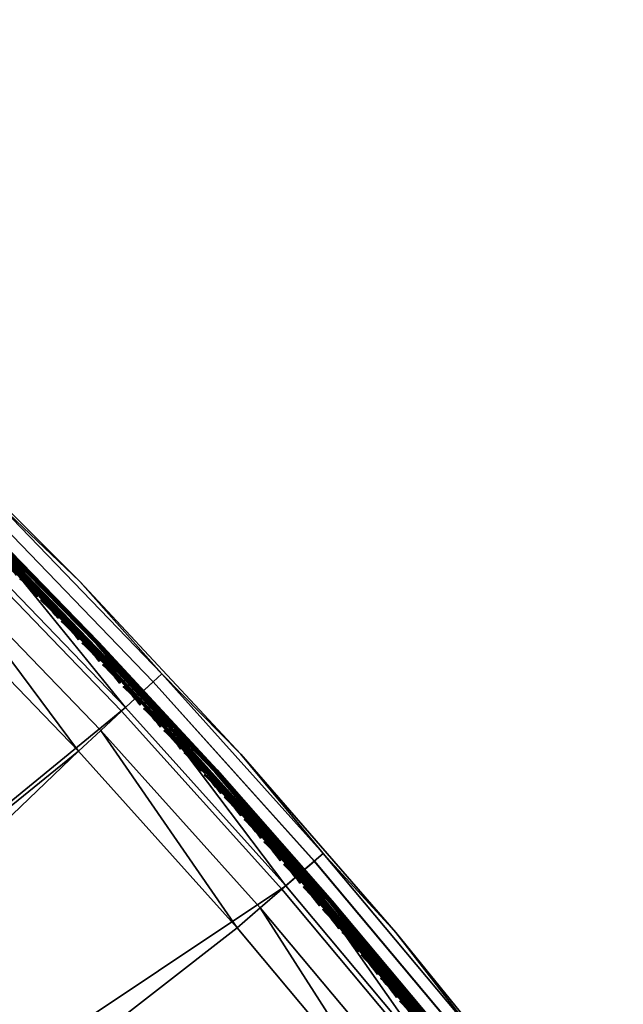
# Model space of a CAD drawing. Header units: inches. Extents: x 0 to 63.6, y -63.6 to 0.
# Tile 474 of 475: x 45.2 to 50.9, y -23.4 to -14.2. Entities that reach past the tile are written whole.
import ezdxf

# ---------------------------------------------------------------- set-up
doc = ezdxf.new("R2010")
doc.units = ezdxf.units.IN
doc.header["$LTSCALE"] = 0.03937
doc.header["$MEASUREMENT"] = 0
for name, color, linetype in [('A-FURN-3-ST', 151, 'Continuous'), ('A-FURN-3-ST-SEAM', 250, 'Continuous'), ('A-FURN-3-STITCH', 15, 'Continuous')]:
    doc.layers.add(name, color=color, linetype=linetype)

msp = doc.modelspace()

# ---------------------------------------------------------------- meshes
at = {"layer": 'A-FURN-3-ST'}
mesh = msp.add_polyface(dxfattribs=at)
corners = [(47.2494, -22.6677, 18), (45.7647, -21.0157, 18), (30.2851, -35.8696, 18), (29.0547, -34.5849, 18), (44.2222, -19.4174, 18), (42.6239, -17.875, 18), (27.77, -33.3546, 18), (40.9719, -16.3902, 18), (26.4332, -32.181, 18), (39.2682, -14.9651, 18), (25.0468, -31.0664, 18), (37.515, -13.6013, 18), (23.6135, -30.0129, 18), (35.7144, -12.3007, 18), (22.136, -29.0223, 18), (33.8688, -11.0648, 18), (42.5956, -16.3574, 5.5), (41.6674, -15.5877, 5.3087), (40.9281, -14.9068, 5.5), (39.9347, -14.1383, 5.3087), (39.2112, -13.515, 5.5), (38.1515, -12.7513, 5.3087), (37.447, -12.1836, 5.5), (41.5964, -15.6696, 5.1464), (39.8666, -14.2227, 5.1464), (38.0865, -12.8381, 5.1464), (36.0566, -11.8078, 5), (37.9893, -12.9679, 5.0381), (37.8745, -13.121, 5), (39.7648, -14.3489, 5.0381), (39.6447, -14.4979, 5), (41.4902, -15.7922, 5.0381), (41.3648, -15.9368, 5), (42.5956, -16.3574, 16.9), (40.9281, -14.9068, 16.9), (39.2112, -13.515, 16.9), (37.447, -12.1836, 16.9), (42.8179, -17.6666, 17.9625), (41.1584, -16.1751, 17.9625), (39.4469, -14.7434, 17.9625), (37.6857, -13.3735, 17.9625), (41.6678, -15.5873, 17.1847), (39.9351, -14.1379, 17.1847), (39.8661, -14.2234, 17.45), (41.5959, -15.6704, 17.45), (39.7564, -14.3596, 17.6778), (41.4814, -15.8025, 17.6778), (39.6134, -14.5369, 17.8526), (41.3322, -15.9746, 17.8526), (38.1519, -12.7509, 17.1847), (38.0861, -12.8389, 17.45), (37.9813, -12.9788, 17.6778), (37.8447, -13.1611, 17.8526), (36.0283, -11.8491, 17.8526), (35.8769, -12.0669, 17.9625), (49.1417, -23.9949, 5), (28.6305, -35.0091, 5), (47.7028, -22.2748, 5), (46.2038, -20.6068, 5), (44.6464, -18.9932, 5), (43.0328, -17.4358, 5), (27.3646, -33.7969, 5), (26.0475, -32.6406, 5), (24.6816, -31.5424, 5), (23.2694, -30.5044, 5), (21.8136, -29.5284, 5), (34.1932, -10.5601, 5)]
mesh.append_faces([[corners[k] for k in face] for face in [(0, 1, 2), (3, 1, 4), (3, 4, 5), (3, 5, 6), (6, 5, 7), (6, 7, 8), (8, 7, 9), (8, 9, 10), (10, 9, 11), (12, 11, 13), (14, 13, 15), (16, 17, 18), (18, 17, 19), (18, 19, 20), (20, 19, 21), (20, 21, 22), (17, 23, 24, 19), (19, 24, 25, 21), (26, 27, 28), (28, 27, 29), (28, 29, 30), (30, 29, 31), (30, 31, 32), (23, 31, 29, 24), (24, 29, 27, 25), (33, 18, 34), (34, 18, 20), (34, 20, 35), (35, 20, 22), (35, 22, 36), (7, 37, 38), (7, 38, 9), (9, 38, 39), (9, 39, 11), (11, 39, 40), (11, 40, 13), (33, 34, 41), (41, 34, 42), (41, 42, 43, 44), (44, 43, 45, 46), (46, 45, 47, 48), (48, 47, 39, 38), (34, 35, 42), (42, 35, 49), (42, 49, 50, 43), (43, 50, 51, 45), (45, 51, 52, 47), (47, 52, 40, 39), (35, 36, 49), (52, 53, 54, 40), (55, 56, 57), (57, 56, 58), (58, 56, 59), (59, 56, 60), (60, 61, 32), (32, 61, 62), (32, 62, 30), (30, 62, 63), (30, 63, 28), (28, 64, 26), (26, 65, 66)]])
mesh = msp.add_polyface(dxfattribs=at)
corners = [(48.7328, -22.7115, 5.5), (48.0519, -21.9722, 5.3087), (47.2822, -21.044, 5.5), (46.5418, -20.292, 5.3087), (45.7746, -19.4278, 5.5), (44.9731, -18.6665, 5.3087), (44.2118, -17.865, 5.5), (43.3476, -17.0978, 5.3087), (42.5956, -16.3574, 5.5), (41.6674, -15.5877, 5.3087), (47.97, -22.0432, 5.1464), (46.4625, -20.3659, 5.1464), (44.8964, -18.7432, 5.1464), (43.2737, -17.1771, 5.1464), (41.5964, -15.6696, 5.1464), (41.3648, -15.9368, 5), (41.4902, -15.7922, 5.0381), (43.1632, -17.2958, 5.0381), (43.0328, -17.4358, 5), (44.7817, -18.8579, 5.0381), (44.6464, -18.9932, 5), (46.2038, -20.6068, 5), (46.3438, -20.4764, 5.0381), (47.7028, -22.2748, 5), (47.8474, -22.1494, 5.0381), (48.7328, -22.7115, 16.9), (47.2822, -21.044, 16.9), (45.7746, -19.4278, 16.9), (44.2118, -17.865, 16.9), (42.5956, -16.3574, 16.9), (40.9281, -14.9068, 5.5), (47.2494, -22.6677, 18), (45.973, -20.8217, 17.9625), (45.7647, -21.0157, 18), (44.4235, -19.2161, 17.9625), (44.2222, -19.4174, 18), (42.6239, -17.875, 18), (42.8179, -17.6666, 17.9625), (40.9719, -16.3902, 18), (48.0523, -21.9718, 17.1847), (46.5423, -20.2916, 17.1847), (46.4618, -20.3665, 17.45), (47.9693, -22.0438, 17.45), (46.3339, -20.4856, 17.6778), (47.8371, -22.1582, 17.6778), (46.1672, -20.6409, 17.8526), (47.665, -22.3075, 17.8526), (47.4645, -22.4812, 17.9625), (44.9735, -18.6661, 17.1847), (44.8958, -18.7438, 17.45), (44.7722, -18.8674, 17.6778), (44.6111, -19.0285, 17.8526), (43.348, -17.0973, 17.1847), (43.2731, -17.1778, 17.45), (43.154, -17.3057, 17.6778), (42.9987, -17.4724, 17.8526), (41.6678, -15.5873, 17.1847), (41.5959, -15.6704, 17.45), (41.4814, -15.8025, 17.6778), (41.3322, -15.9746, 17.8526), (41.1584, -16.1751, 17.9625)]
mesh.append_faces([[corners[k] for k in face] for face in [(0, 1, 2), (2, 1, 3), (2, 3, 4), (4, 3, 5), (4, 5, 6), (6, 5, 7), (6, 7, 8), (8, 7, 9), (1, 10, 11, 3), (3, 11, 12, 5), (5, 12, 13, 7), (7, 13, 14, 9), (15, 16, 17), (15, 17, 18), (18, 17, 19), (18, 19, 20), (20, 19, 21), (21, 19, 22), (21, 22, 23), (23, 22, 24), (10, 24, 22, 11), (11, 22, 19, 12), (12, 19, 17, 13), (13, 17, 16, 14), (25, 2, 26), (26, 2, 4), (26, 4, 27), (27, 4, 6), (27, 6, 28), (28, 6, 8), (28, 8, 29), (29, 8, 30), (31, 32, 33), (33, 32, 34), (33, 34, 35), (35, 34, 36), (36, 34, 37), (36, 37, 38), (25, 26, 39), (39, 26, 40), (39, 40, 41, 42), (42, 41, 43, 44), (44, 43, 45, 46), (46, 45, 32, 47), (26, 27, 40), (40, 27, 48), (40, 48, 49, 41), (41, 49, 50, 43), (43, 50, 51, 45), (45, 51, 34, 32), (27, 28, 48), (48, 28, 52), (48, 52, 53, 49), (49, 53, 54, 50), (50, 54, 55, 51), (51, 55, 37, 34), (28, 29, 52), (52, 29, 56), (52, 56, 57, 53), (53, 57, 58, 54), (54, 58, 59, 55), (55, 59, 60, 37)]])
mesh = msp.add_polyface(dxfattribs=at)
corners = [(34.1112, -41.826, 5), (33.95, -41.9291, 5.0381), (33.1353, -40.3702, 5), (32.9787, -40.4802, 5.0381), (32.0972, -38.9581, 5), (31.9455, -39.0747, 5.0381), (30.999, -37.5921, 5), (30.8525, -37.7152, 5.0381), (29.8427, -36.275, 5), (30.101, -37.3129, 5.5), (30.6453, -37.8893, 5.3087), (31.243, -38.6788, 5.5), (31.731, -39.2396, 5.3087), (32.323, -40.0941, 5.5), (32.7572, -40.6357, 5.3087), (33.339, -41.5562, 5.5), (33.7221, -42.0749, 5.3087), (33.8134, -42.0165, 5.1464), (32.8459, -40.5734, 5.1464), (31.8169, -39.1736, 5.1464), (30.7283, -37.8196, 5.1464), (34.2889, -43.062, 16.9), (33.339, -41.5562, 16.9), (32.323, -40.0941, 16.9), (31.243, -38.6788, 16.9), (30.101, -37.3129, 16.9), (34.3774, -41.657, 17.9625), (34.6173, -41.5036, 18), (33.3937, -40.1897, 17.9625), (33.6267, -40.0261, 18), (32.3475, -38.7663, 17.9625), (32.5732, -38.5928, 18), (31.2406, -37.3896, 17.9625), (31.4586, -37.2064, 18), (30.0752, -36.062, 17.9625), (30.2851, -35.8696, 18), (29.8797, -36.2413, 17.8526), (31.0375, -37.5603, 17.8526), (32.1372, -38.9281, 17.8526), (33.1766, -40.3422, 17.8526), (34.1539, -41.7999, 17.8526), (29.7118, -36.3953, 17.6778), (30.8631, -37.7068, 17.6778), (31.9566, -39.0669, 17.6778), (32.9902, -40.4731, 17.6778), (33.962, -41.9227, 17.6778), (30.6451, -37.89, 17.1847), (31.7309, -39.2405, 17.1847), (32.7572, -40.6367, 17.1847), (33.7221, -42.076, 17.1847), (33.8147, -42.0168, 17.45), (32.8471, -40.5736, 17.45), (31.818, -39.1735, 17.45), (30.7293, -37.8193, 17.45), (56.8407, -37.5564, 18), (45.7647, -21.0157, 18), (29.0547, -34.5849, 18), (58.2854, -39.3617, 5), (57.3865, -37.3071, 5), (56.4152, -35.2858, 5), (28.6305, -35.0091, 5), (43.0328, -17.4358, 5), (27.3646, -33.7969, 5)]
mesh.append_faces([[corners[k] for k in face] for face in [(0, 1, 2), (2, 1, 3), (2, 3, 4), (4, 3, 5), (4, 5, 6), (6, 5, 7), (6, 7, 8), (9, 10, 11), (11, 10, 12), (11, 12, 13), (13, 12, 14), (13, 14, 15), (15, 14, 16), (17, 16, 14, 18), (18, 14, 12, 19), (19, 12, 10, 20), (1, 17, 18, 3), (3, 18, 19, 5), (5, 19, 20, 7), (15, 21, 22), (15, 22, 13), (13, 22, 23), (13, 23, 11), (11, 23, 24), (11, 24, 9), (9, 24, 25), (26, 27, 28), (28, 27, 29), (28, 29, 30), (30, 29, 31), (30, 31, 32), (32, 31, 33), (32, 33, 34), (34, 33, 35), (34, 36, 37, 32), (32, 37, 38, 30), (30, 38, 39, 28), (28, 39, 40, 26), (36, 41, 42, 37), (37, 42, 43, 38), (38, 43, 44, 39), (39, 44, 45, 40), (46, 25, 24), (46, 24, 47), (47, 24, 23), (47, 23, 48), (48, 23, 22), (48, 22, 49), (50, 45, 44, 51), (51, 44, 43, 52), (52, 43, 42, 53), (49, 50, 51, 48), (48, 51, 52, 47), (47, 52, 53, 46), (31, 54, 33), (33, 54, 35), (35, 55, 56), (57, 4, 6), (58, 6, 8), (59, 8, 60), (61, 60, 62)]])
mesh = msp.add_polyface(dxfattribs=at)
corners = [(30.2851, -35.8696, 18), (48.6745, -24.3714, 18), (47.2494, -22.6677, 18), (52.7253, -28.0019, 5.5), (53.468, -29.1964, 5.3087), (52.2111, -27.3193, 5.3087), (51.456, -26.1926, 5.5), (50.8883, -25.4881, 5.3087), (50.1247, -24.4284, 5.5), (49.5013, -23.705, 5.3087), (48.7328, -22.7115, 5.5), (48.0519, -21.9722, 5.3087), (53.3768, -29.2551, 5.1464), (52.1221, -27.3812, 5.1464), (50.8015, -25.5531, 5.1464), (49.4169, -23.773, 5.1464), (47.97, -22.0432, 5.1464), (47.7028, -22.2748, 5), (47.8474, -22.1494, 5.0381), (49.1417, -23.9949, 5), (49.2907, -23.8748, 5.0381), (50.5186, -25.7651, 5), (50.6717, -25.6503, 5.0381), (51.8318, -27.583, 5), (51.9889, -27.4738, 5.0381), (53.0795, -29.4464, 5), (53.2404, -29.3429, 5.0381), (52.7253, -28.0019, 16.9), (51.456, -26.1926, 16.9), (50.1247, -24.4284, 16.9), (48.7328, -22.7115, 16.9), (47.2822, -21.044, 5.5), (52.5748, -29.7708, 18), (51.5727, -27.7627, 17.9625), (51.3389, -27.9252, 18), (50.2661, -25.9539, 17.9625), (50.0383, -26.1246, 18), (48.8962, -24.1927, 17.9625), (47.4645, -22.4812, 17.9625), (45.973, -20.8217, 17.9625), (53.4684, -29.196, 17.1847), (52.2115, -27.319, 17.1847), (52.1212, -27.3816, 17.45), (53.3759, -29.2554, 17.45), (51.9776, -27.4813, 17.6778), (53.2289, -29.35, 17.6778), (51.7906, -27.6113, 17.8526), (53.0373, -29.4732, 17.8526), (50.8887, -25.4877, 17.1847), (50.8007, -25.5535, 17.45), (50.6608, -25.6583, 17.6778), (50.4785, -25.7949, 17.8526), (49.5017, -23.7046, 17.1847), (49.4162, -23.7735, 17.45), (49.2801, -23.8832, 17.6778), (49.1027, -24.0262, 17.8526), (48.0523, -21.9718, 17.1847), (47.9693, -22.0438, 17.45), (47.8371, -22.1582, 17.6778), (47.665, -22.3075, 17.8526), (28.6305, -35.0091, 5)]
mesh.append_faces([[corners[k] for k in face] for face in [(0, 1, 2), (3, 4, 5), (3, 5, 6), (6, 5, 7), (6, 7, 8), (8, 7, 9), (8, 9, 10), (10, 9, 11), (4, 12, 13, 5), (5, 13, 14, 7), (7, 14, 15, 9), (9, 15, 16, 11), (17, 18, 19), (19, 18, 20), (19, 20, 21), (21, 20, 22), (21, 22, 23), (23, 22, 24), (23, 24, 25), (12, 26, 24, 13), (13, 24, 22, 14), (14, 22, 20, 15), (15, 20, 18, 16), (27, 3, 6), (27, 6, 28), (28, 6, 8), (28, 8, 29), (29, 8, 10), (29, 10, 30), (30, 10, 31), (32, 33, 34), (34, 33, 35), (34, 35, 36), (36, 35, 37), (36, 37, 1), (1, 37, 38), (1, 38, 2), (2, 38, 39), (40, 27, 41), (40, 41, 42, 43), (43, 42, 44, 45), (45, 44, 46, 47), (27, 28, 41), (41, 28, 48), (41, 48, 49, 42), (42, 49, 50, 44), (44, 50, 51, 46), (46, 51, 35, 33), (28, 29, 48), (48, 29, 52), (48, 52, 53, 49), (49, 53, 54, 50), (50, 54, 55, 51), (51, 55, 37, 35), (29, 30, 52), (52, 30, 56), (52, 56, 57, 53), (53, 57, 58, 54), (54, 58, 59, 55), (55, 59, 38, 37), (21, 60, 19)]])
at = {"layer": 'A-FURN-3-ST-SEAM'}
mesh = msp.add_polyface(dxfattribs=at)
corners = [(44.784, -18.8556, 17.628), (43.6311, -17.7025, 17.636), (44.7971, -18.8426, 17.6344), (44.8074, -18.8322, 17.6473), (43.6417, -17.6912, 17.6524), (44.8135, -18.8262, 17.6648), (43.6462, -17.6865, 17.6723), (44.8143, -18.8253, 17.6842), (43.6447, -17.6881, 17.6931), (44.8099, -18.8298, 17.7027), (43.6374, -17.6958, 17.7112), (44.8007, -18.8389, 17.7173), (43.6258, -17.7081, 17.7234), (44.7883, -18.8513, 17.7259), (43.6032, -17.7318, 17.6292), (44.7703, -18.8693, 17.6292), (46.3364, -20.4833, 17.7271), (44.7746, -18.8651, 17.7271), (45.8987, -20.045, 17.7208), (44.7615, -18.8781, 17.7208), (45.8881, -20.055, 17.7078), (44.7511, -18.8885, 17.7078), (45.8819, -20.0609, 17.6902), (44.7451, -18.8945, 17.6902), (44.7443, -18.8953, 17.6706), (46.3051, -20.5124, 17.6706), (46.3462, -20.4742, 17.628), (45.9371, -20.0085, 17.636), (45.9484, -19.9979, 17.6524), (45.9531, -19.9934, 17.6723), (45.9515, -19.995, 17.6931), (45.9439, -20.0022, 17.7112), (45.9315, -20.0139, 17.7234), (45.8857, -20.0572, 17.6522), (44.7488, -18.8908, 17.6522), (45.8951, -20.0484, 17.6377), (44.7579, -18.8817, 17.6377), (45.9078, -20.0364, 17.6292)]
mesh.append_faces([[corners[k] for k in face] for face in [(0, 1, 2), (2, 1, 3), (3, 4, 5), (5, 6, 7), (7, 8, 9), (9, 10, 11), (11, 12, 13), (14, 0, 15), (16, 17, 18), (18, 17, 19), (18, 19, 20), (20, 19, 21), (20, 21, 22), (22, 21, 23), (22, 23, 24), (24, 25, 22), (26, 0, 27), (27, 0, 2), (27, 2, 3), (27, 3, 28), (28, 3, 5), (28, 5, 29), (29, 5, 7), (29, 7, 30), (30, 7, 9), (30, 9, 31), (31, 9, 11), (31, 11, 32), (32, 11, 13), (32, 13, 16), (16, 13, 17), (25, 24, 33), (33, 24, 34), (33, 34, 35), (35, 34, 36), (35, 36, 37), (37, 36, 15), (37, 15, 0), (0, 26, 37)]])
mesh = msp.add_polyface(dxfattribs=at)
corners = [(45.8819, -20.0609, 17.6902), (46.3051, -20.5124, 17.6706), (46.988, -21.2558, 17.6902), (46.9944, -21.2501, 17.7078), (45.8881, -20.055, 17.7078), (47.0053, -21.2404, 17.7208), (45.8987, -20.045, 17.7208), (46.3364, -20.4833, 17.7271), (47.8398, -22.1559, 17.7271), (48.08, -22.463, 17.7208), (47.8075, -22.184, 17.6706), (48.0624, -22.478, 17.6902), (48.0689, -22.4725, 17.7078), (45.9315, -20.0139, 17.7234), (47.0388, -21.2101, 17.7234), (48.1143, -22.4336, 17.7234), (49.2829, -23.8809, 17.7271), (48.1203, -22.4285, 17.636), (49.2933, -23.8725, 17.628), (47.8499, -22.1472, 17.628), (47.0446, -21.2049, 17.636), (46.3462, -20.4742, 17.628), (45.9371, -20.0085, 17.636), (45.9439, -20.0022, 17.7112), (47.0515, -21.1987, 17.7112), (48.1273, -22.4226, 17.7112), (45.9515, -19.995, 17.6931), (47.0593, -21.1917, 17.6931), (48.1353, -22.4158, 17.6931), (45.9531, -19.9934, 17.6723), (47.061, -21.1902, 17.6723), (48.137, -22.4143, 17.6723), (45.9484, -19.9979, 17.6524), (47.0561, -21.1946, 17.6524), (48.132, -22.4186, 17.6524), (45.9078, -20.0364, 17.6292), (47.0146, -21.232, 17.6292), (47.0016, -21.2436, 17.6377), (45.8951, -20.0484, 17.6377), (46.9919, -21.2523, 17.6522), (45.8857, -20.0572, 17.6522), (48.0664, -22.4745, 17.6522), (48.0895, -22.4549, 17.6292), (48.0762, -22.4662, 17.6377)]
mesh.append_faces([[corners[k] for k in face] for face in [(0, 1, 2), (0, 2, 3, 4), (4, 3, 5, 6), (6, 5, 7), (7, 5, 8), (8, 5, 9), (10, 11, 2), (10, 2, 1), (3, 2, 11, 12), (5, 3, 12, 9), (13, 7, 14), (14, 7, 8), (14, 8, 15), (15, 8, 16), (17, 18, 19), (17, 19, 20), (20, 19, 21), (20, 21, 22), (23, 13, 14, 24), (24, 14, 15, 25), (26, 23, 24, 27), (27, 24, 25, 28), (29, 26, 27, 30), (30, 27, 28, 31), (20, 22, 32, 33), (33, 32, 29, 30), (33, 30, 31, 34), (20, 33, 34, 17), (35, 21, 36), (35, 36, 37, 38), (38, 37, 39, 40), (40, 39, 1), (1, 39, 10), (10, 39, 41), (19, 42, 36), (19, 36, 21), (37, 36, 42, 43), (39, 37, 43, 41)]])
mesh = msp.add_polyface(dxfattribs=at)
corners = [(47.8398, -22.1559, 17.7271), (48.08, -22.463, 17.7208), (49.2829, -23.8809, 17.7271), (49.1219, -23.7116, 17.7208), (50.1301, -24.9849, 17.7208), (49.1105, -23.7208, 17.7078), (50.1185, -24.9938, 17.7078), (49.1039, -23.7262, 17.6902), (50.1117, -24.999, 17.6902), (49.2495, -23.9078, 17.6706), (48.0624, -22.478, 17.6902), (47.8075, -22.184, 17.6706), (50.6638, -25.6561, 17.7271), (48.0689, -22.4725, 17.7078), (48.1143, -22.4336, 17.7234), (49.157, -23.6831, 17.7234), (50.1659, -24.9573, 17.7234), (50.1794, -24.9469, 17.7112), (49.1702, -23.6724, 17.7112), (50.1878, -24.9405, 17.6931), (49.1784, -23.6658, 17.6931), (50.1895, -24.9392, 17.6723), (49.1801, -23.6644, 17.6723), (50.1843, -24.9432, 17.6524), (49.1751, -23.6685, 17.6524), (50.1721, -24.9525, 17.636), (49.163, -23.6782, 17.636), (49.2933, -23.8725, 17.628), (50.6745, -25.6481, 17.628), (48.1203, -22.4285, 17.636), (48.1273, -22.4226, 17.7112), (48.1353, -22.4158, 17.6931), (48.137, -22.4143, 17.6723), (48.132, -22.4186, 17.6524), (48.0664, -22.4745, 17.6522), (49.108, -23.7228, 17.6522), (50.1159, -24.9957, 17.6522), (49.118, -23.7147, 17.6377), (50.1261, -24.9879, 17.6377), (49.1316, -23.7037, 17.6292), (50.14, -24.9772, 17.6292), (48.0895, -22.4549, 17.6292), (47.8499, -22.1472, 17.628), (50.6295, -25.6817, 17.6706), (48.0762, -22.4662, 17.6377)]
mesh.append_faces([[corners[k] for k in face] for face in [(0, 1, 2), (2, 1, 3), (2, 3, 4), (4, 3, 5, 6), (6, 5, 7, 8), (8, 7, 9), (9, 7, 10), (9, 10, 11), (12, 2, 4), (13, 10, 7, 5), (1, 13, 5, 3), (14, 2, 15), (15, 2, 16), (15, 16, 17, 18), (18, 17, 19, 20), (20, 19, 21, 22), (22, 21, 23, 24), (24, 23, 25, 26), (26, 25, 27), (27, 25, 28), (12, 16, 2), (26, 27, 29), (30, 14, 15, 18), (31, 30, 18, 20), (32, 31, 20, 22), (33, 32, 22, 24), (29, 33, 24, 26), (11, 34, 9), (9, 34, 35), (9, 35, 36), (36, 35, 37, 38), (38, 37, 39, 40), (40, 39, 27), (27, 39, 41), (27, 41, 42), (27, 28, 40), (43, 9, 36), (44, 41, 39, 37), (34, 44, 37, 35)]])
at = {"layer": 'A-FURN-3-STITCH'}
mesh = msp.add_polyface(dxfattribs=at)
corners = [(44.9836, -19.1694, 17.7252), (44.9588, -19.14, 17.732), (44.9617, -19.1371, 17.7351), (44.9853, -19.1678, 17.7241), (44.9651, -19.1337, 17.733), (44.9887, -19.1644, 17.722), (44.9656, -19.1333, 17.7278), (44.9904, -19.1627, 17.721), (44.9327, -19.1111, 17.736), (44.9357, -19.1082, 17.7391), (44.9391, -19.1048, 17.737), (44.9395, -19.1044, 17.7318), (44.9057, -19.0829, 17.7372), (44.9086, -19.08, 17.7403), (44.912, -19.0766, 17.7382), (44.9125, -19.0762, 17.733), (44.8778, -19.0556, 17.7355), (44.8807, -19.0526, 17.7386), (44.8841, -19.0493, 17.7366), (44.8846, -19.0489, 17.7314), (44.8492, -19.0293, 17.7311), (44.8521, -19.0263, 17.7342), (44.8555, -19.023, 17.7322), (44.856, -19.0226, 17.727), (44.82, -19.0042, 17.7239), (44.8218, -19.0025, 17.7229), (44.8252, -18.9992, 17.7209), (44.8269, -18.9975, 17.7198), (45.18, -19.369, 17.7252), (45.1553, -19.3394, 17.732), (45.1582, -19.3365, 17.7351), (45.1817, -19.3673, 17.7241), (45.1617, -19.3332, 17.733), (45.1851, -19.364, 17.722), (45.1621, -19.3328, 17.7278), (45.1868, -19.3623, 17.721), (45.1294, -19.3104, 17.736), (45.1323, -19.3075, 17.7391), (45.1358, -19.3041, 17.737), (45.1362, -19.3037, 17.7318), (45.1024, -19.2821, 17.7372), (45.1054, -19.2791, 17.7403), (45.1088, -19.2758, 17.7382), (45.1093, -19.2754, 17.733), (45.0746, -19.2546, 17.7355), (45.0776, -19.2517, 17.7386), (45.081, -19.2484, 17.7366), (45.0815, -19.248, 17.7314), (45.0462, -19.2282, 17.7311), (45.0491, -19.2253, 17.7342), (45.0526, -19.2219, 17.7322), (45.053, -19.2215, 17.727), (45.0172, -19.203, 17.7239), (45.0189, -19.2013, 17.7229), (45.0223, -19.198, 17.7209), (45.024, -19.1963, 17.7198), (45.3539, -19.5368, 17.7351), (45.3281, -19.5077, 17.7391), (45.3315, -19.5043, 17.737), (45.3573, -19.5335, 17.733), (45.332, -19.5039, 17.7318), (45.3577, -19.5331, 17.7278), (45.3251, -19.5106, 17.736), (45.2983, -19.4821, 17.7372), (45.3013, -19.4792, 17.7403), (45.3047, -19.4759, 17.7382), (45.3052, -19.4755, 17.733), (45.2706, -19.4546, 17.7355), (45.2736, -19.4516, 17.7386), (45.2771, -19.4483, 17.7366), (45.2775, -19.4479, 17.7314), (45.2423, -19.428, 17.7311), (45.2453, -19.4251, 17.7342), (45.2487, -19.4218, 17.7322), (45.2491, -19.4214, 17.727), (45.2134, -19.4027, 17.7239), (45.2151, -19.401, 17.7229), (45.2185, -19.3977, 17.7209), (45.2202, -19.396, 17.7198)]
mesh.append_faces([[corners[k] for k in face] for face in [(0, 1, 2, 3), (3, 2, 4, 5), (5, 4, 6, 7), (1, 8, 9, 2), (2, 9, 10, 4), (4, 10, 11, 6), (8, 12, 13, 9), (9, 13, 14, 10), (10, 14, 15, 11), (12, 16, 17, 13), (13, 17, 18, 14), (14, 18, 19, 15), (16, 20, 21, 17), (17, 21, 22, 18), (18, 22, 23, 19), (20, 24, 25, 21), (21, 25, 26, 22), (22, 26, 27, 23), (28, 29, 30, 31), (31, 30, 32, 33), (33, 32, 34, 35), (29, 36, 37, 30), (30, 37, 38, 32), (32, 38, 39, 34), (36, 40, 41, 37), (37, 41, 42, 38), (38, 42, 43, 39), (40, 44, 45, 41), (41, 45, 46, 42), (42, 46, 47, 43), (44, 48, 49, 45), (45, 49, 50, 46), (46, 50, 51, 47), (48, 52, 53, 49), (49, 53, 54, 50), (50, 54, 55, 51), (56, 57, 58, 59), (59, 58, 60, 61), (62, 63, 64, 57), (57, 64, 65, 58), (58, 65, 66, 60), (63, 67, 68, 64), (64, 68, 69, 65), (65, 69, 70, 66), (67, 71, 72, 68), (68, 72, 73, 69), (69, 73, 74, 70), (71, 75, 76, 72), (72, 76, 77, 73), (73, 77, 78, 74)]])
mesh = msp.add_polyface(dxfattribs=at)
corners = [(45.3755, -19.5694, 17.7252), (45.3509, -19.5397, 17.732), (45.3539, -19.5368, 17.7351), (45.3772, -19.5677, 17.7241), (45.3573, -19.5335, 17.733), (45.3806, -19.5644, 17.722), (45.3577, -19.5331, 17.7278), (45.3823, -19.5627, 17.721), (45.3251, -19.5106, 17.736), (45.3281, -19.5077, 17.7391), (45.5701, -19.7706, 17.7252), (45.5456, -19.7409, 17.732), (45.5486, -19.7379, 17.7351), (45.5718, -19.769, 17.7241), (45.5521, -19.7346, 17.733), (45.5752, -19.7657, 17.722), (45.5525, -19.7342, 17.7278), (45.577, -19.764, 17.721), (45.52, -19.7116, 17.736), (45.523, -19.7087, 17.7391), (45.5264, -19.7054, 17.737), (45.5269, -19.705, 17.7318), (45.4933, -19.6831, 17.7372), (45.4963, -19.6801, 17.7403), (45.4997, -19.6768, 17.7382), (45.5002, -19.6764, 17.733), (45.4657, -19.6554, 17.7355), (45.4688, -19.6524, 17.7386), (45.4722, -19.6491, 17.7366), (45.4726, -19.6487, 17.7314), (45.4375, -19.6287, 17.7311), (45.4405, -19.6258, 17.7342), (45.4439, -19.6225, 17.7322), (45.4444, -19.6221, 17.727), (45.4087, -19.6032, 17.7239), (45.4105, -19.6015, 17.7229), (45.4139, -19.5982, 17.7209), (45.4156, -19.5966, 17.7198), (45.7638, -19.9727, 17.7252), (45.7395, -19.9429, 17.732), (45.7425, -19.94, 17.7351), (45.7655, -19.9711, 17.7241), (45.7459, -19.9367, 17.733), (45.769, -19.9678, 17.722), (45.7464, -19.9363, 17.7278), (45.7707, -19.9661, 17.721), (45.7139, -19.9135, 17.736), (45.717, -19.9106, 17.7391), (45.7204, -19.9073, 17.737), (45.7209, -19.9069, 17.7318), (45.6874, -19.8848, 17.7372), (45.6904, -19.8819, 17.7403), (45.6939, -19.8786, 17.7382), (45.6943, -19.8782, 17.733), (45.66, -19.857, 17.7355), (45.663, -19.8541, 17.7386), (45.6664, -19.8508, 17.7366), (45.6669, -19.8504, 17.7314), (45.6318, -19.8302, 17.7311), (45.6348, -19.8273, 17.7342), (45.6383, -19.824, 17.7322), (45.6388, -19.8236, 17.727), (45.6032, -19.8046, 17.7239), (45.6049, -19.8029, 17.7229), (45.6084, -19.7997, 17.7209), (45.6101, -19.798, 17.7198), (45.9135, -20.1101, 17.737), (45.8871, -20.0813, 17.7382), (45.8875, -20.0809, 17.733), (45.914, -20.1097, 17.7318), (45.8806, -20.0875, 17.7372), (45.8533, -20.0595, 17.7355), (45.8563, -20.0566, 17.7386), (45.8836, -20.0846, 17.7403), (45.8598, -20.0533, 17.7366), (45.8602, -20.053, 17.7314), (45.8253, -20.0326, 17.7311), (45.8283, -20.0297, 17.7342), (45.8318, -20.0264, 17.7322), (45.8322, -20.026, 17.727), (45.7967, -20.0069, 17.7239), (45.7985, -20.0052, 17.7229), (45.802, -20.0019, 17.7209), (45.8037, -20.0003, 17.7198)]
mesh.append_faces([[corners[k] for k in face] for face in [(0, 1, 2, 3), (3, 2, 4, 5), (5, 4, 6, 7), (1, 8, 9, 2), (10, 11, 12, 13), (13, 12, 14, 15), (15, 14, 16, 17), (11, 18, 19, 12), (12, 19, 20, 14), (14, 20, 21, 16), (18, 22, 23, 19), (19, 23, 24, 20), (20, 24, 25, 21), (22, 26, 27, 23), (23, 27, 28, 24), (24, 28, 29, 25), (26, 30, 31, 27), (27, 31, 32, 28), (28, 32, 33, 29), (30, 34, 35, 31), (31, 35, 36, 32), (32, 36, 37, 33), (38, 39, 40, 41), (41, 40, 42, 43), (43, 42, 44, 45), (39, 46, 47, 40), (40, 47, 48, 42), (42, 48, 49, 44), (46, 50, 51, 47), (47, 51, 52, 48), (48, 52, 53, 49), (50, 54, 55, 51), (51, 55, 56, 52), (52, 56, 57, 53), (54, 58, 59, 55), (55, 59, 60, 56), (56, 60, 61, 57), (58, 62, 63, 59), (59, 63, 64, 60), (60, 64, 65, 61), (66, 67, 68, 69), (70, 71, 72, 73), (73, 72, 74, 67), (67, 74, 75, 68), (71, 76, 77, 72), (72, 77, 78, 74), (74, 78, 79, 75), (76, 80, 81, 77), (77, 81, 82, 78), (78, 82, 83, 79)]])
mesh = msp.add_polyface(dxfattribs=at)
corners = [(45.9566, -20.1757, 17.7252), (45.9324, -20.1457, 17.732), (45.9354, -20.1428, 17.7351), (45.9583, -20.1741, 17.7241), (45.9389, -20.1396, 17.733), (45.9618, -20.1708, 17.722), (45.9394, -20.1392, 17.7278), (45.9635, -20.1691, 17.721), (45.907, -20.1163, 17.736), (45.91, -20.1134, 17.7391), (45.9135, -20.1101, 17.737), (45.914, -20.1097, 17.7318), (45.8806, -20.0875, 17.7372), (45.8836, -20.0846, 17.7403), (45.8871, -20.0813, 17.7382), (46.1485, -20.3795, 17.7252), (46.1244, -20.3494, 17.732), (46.1275, -20.3466, 17.7351), (46.1502, -20.3779, 17.7241), (46.131, -20.3433, 17.733), (46.1537, -20.3746, 17.722), (46.1314, -20.3429, 17.7278), (46.1555, -20.373, 17.721), (46.0992, -20.3199, 17.736), (46.1022, -20.317, 17.7391), (46.1057, -20.3137, 17.737), (46.1062, -20.3133, 17.7318), (46.0729, -20.2909, 17.7372), (46.0759, -20.2881, 17.7403), (46.0794, -20.2848, 17.7382), (46.0799, -20.2844, 17.733), (46.0457, -20.2629, 17.7355), (46.0488, -20.26, 17.7386), (46.0522, -20.2567, 17.7366), (46.0527, -20.2564, 17.7314), (46.0178, -20.2358, 17.7311), (46.0209, -20.233, 17.7342), (46.0244, -20.2297, 17.7322), (46.0248, -20.2293, 17.727), (45.9894, -20.21, 17.7239), (45.9911, -20.2083, 17.7229), (45.9946, -20.2051, 17.7209), (45.9964, -20.2035, 17.7198), (46.3395, -20.5842, 17.7252), (46.3156, -20.554, 17.732), (46.3186, -20.5511, 17.7351), (46.3413, -20.5826, 17.7241), (46.3221, -20.5479, 17.733), (46.3448, -20.5793, 17.722), (46.3226, -20.5475, 17.7278), (46.3465, -20.5777, 17.721), (46.2905, -20.5243, 17.736), (46.2935, -20.5214, 17.7391), (46.297, -20.5182, 17.737), (46.2975, -20.5178, 17.7318), (46.2643, -20.4953, 17.7372), (46.2674, -20.4924, 17.7403), (46.2709, -20.4892, 17.7382), (46.2713, -20.4888, 17.733), (46.2372, -20.4671, 17.7355), (46.2403, -20.4642, 17.7386), (46.2438, -20.461, 17.7366), (46.2442, -20.4606, 17.7314), (46.2095, -20.4399, 17.7311), (46.2125, -20.4371, 17.7342), (46.216, -20.4338, 17.7322), (46.2165, -20.4334, 17.727), (46.1811, -20.4139, 17.7239), (46.1829, -20.4123, 17.7229), (46.1864, -20.4091, 17.7209), (46.1882, -20.4074, 17.7198), (46.4279, -20.6721, 17.7355), (46.4002, -20.6449, 17.7311), (46.4033, -20.642, 17.7342), (46.4309, -20.6693, 17.7386), (46.4068, -20.6388, 17.7322), (46.4344, -20.6661, 17.7366), (46.4072, -20.6384, 17.727), (46.4349, -20.6657, 17.7314), (46.372, -20.6187, 17.7239), (46.3738, -20.6171, 17.7229), (46.3773, -20.6139, 17.7209), (46.379, -20.6123, 17.7198)]
mesh.append_faces([[corners[k] for k in face] for face in [(0, 1, 2, 3), (3, 2, 4, 5), (5, 4, 6, 7), (1, 8, 9, 2), (2, 9, 10, 4), (4, 10, 11, 6), (8, 12, 13, 9), (9, 13, 14, 10), (15, 16, 17, 18), (18, 17, 19, 20), (20, 19, 21, 22), (16, 23, 24, 17), (17, 24, 25, 19), (19, 25, 26, 21), (23, 27, 28, 24), (24, 28, 29, 25), (25, 29, 30, 26), (27, 31, 32, 28), (28, 32, 33, 29), (29, 33, 34, 30), (31, 35, 36, 32), (32, 36, 37, 33), (33, 37, 38, 34), (35, 39, 40, 36), (36, 40, 41, 37), (37, 41, 42, 38), (43, 44, 45, 46), (46, 45, 47, 48), (48, 47, 49, 50), (44, 51, 52, 45), (45, 52, 53, 47), (47, 53, 54, 49), (51, 55, 56, 52), (52, 56, 57, 53), (53, 57, 58, 54), (55, 59, 60, 56), (56, 60, 61, 57), (57, 61, 62, 58), (59, 63, 64, 60), (60, 64, 65, 61), (61, 65, 66, 62), (63, 67, 68, 64), (64, 68, 69, 65), (65, 69, 70, 66), (71, 72, 73, 74), (74, 73, 75, 76), (76, 75, 77, 78), (72, 79, 80, 73), (73, 80, 81, 75), (75, 81, 82, 77)]])
mesh = msp.add_polyface(dxfattribs=at)
corners = [(46.5296, -20.7897, 17.7252), (46.5058, -20.7594, 17.732), (46.5089, -20.7565, 17.7351), (46.5314, -20.7881, 17.7241), (46.5124, -20.7533, 17.733), (46.5349, -20.7848, 17.722), (46.5129, -20.7529, 17.7278), (46.5366, -20.7832, 17.721), (46.4808, -20.7296, 17.736), (46.4839, -20.7267, 17.7391), (46.4874, -20.7235, 17.737), (46.4879, -20.7231, 17.7318), (46.4548, -20.7004, 17.7372), (46.4579, -20.6976, 17.7403), (46.4614, -20.6944, 17.7382), (46.4618, -20.694, 17.733), (46.4279, -20.6721, 17.7355), (46.4309, -20.6693, 17.7386), (46.4344, -20.6661, 17.7366), (46.4349, -20.6657, 17.7314), (46.7188, -20.996, 17.7252), (46.6951, -20.9656, 17.732), (46.6982, -20.9628, 17.7351), (46.7206, -20.9944, 17.7241), (46.7018, -20.9596, 17.733), (46.7241, -20.9912, 17.722), (46.7022, -20.9592, 17.7278), (46.7259, -20.9896, 17.721), (46.6703, -20.9357, 17.736), (46.6734, -20.9329, 17.7391), (46.6769, -20.9297, 17.737), (46.6773, -20.9293, 17.7318), (46.6444, -20.9065, 17.7372), (46.6475, -20.9036, 17.7403), (46.651, -20.9004, 17.7382), (46.6514, -20.9, 17.733), (46.6176, -20.878, 17.7355), (46.6206, -20.8752, 17.7386), (46.6242, -20.872, 17.7366), (46.6246, -20.8716, 17.7314), (46.59, -20.8506, 17.7311), (46.5931, -20.8478, 17.7342), (46.5966, -20.8446, 17.7322), (46.5971, -20.8442, 17.727), (46.5619, -20.8244, 17.7239), (46.5637, -20.8228, 17.7229), (46.5673, -20.8196, 17.7209), (46.569, -20.818, 17.7198), (46.9071, -21.2032, 17.7252), (46.8835, -21.1727, 17.732), (46.8866, -21.1699, 17.7351), (46.9088, -21.2016, 17.7241), (46.8902, -21.1667, 17.733), (46.9124, -21.1984, 17.722), (46.8906, -21.1663, 17.7278), (46.9142, -21.1968, 17.721), (46.8588, -21.1427, 17.736), (46.8619, -21.1399, 17.7391), (46.8655, -21.1367, 17.737), (46.8659, -21.1363, 17.7318), (46.833, -21.1133, 17.7372), (46.8361, -21.1105, 17.7403), (46.8397, -21.1073, 17.7382), (46.8401, -21.1069, 17.733), (46.8064, -21.0848, 17.7355), (46.8095, -21.082, 17.7386), (46.813, -21.0788, 17.7366), (46.8135, -21.0784, 17.7314), (46.779, -21.0572, 17.7311), (46.782, -21.0544, 17.7342), (46.7856, -21.0512, 17.7322), (46.786, -21.0509, 17.727), (46.751, -21.0309, 17.7239), (46.7528, -21.0293, 17.7229), (46.7563, -21.0261, 17.7209), (46.7581, -21.0245, 17.7198), (46.9701, -21.2619, 17.7342), (46.9409, -21.2366, 17.7229), (46.9445, -21.2334, 17.7209), (46.9736, -21.2587, 17.7322), (46.9462, -21.2319, 17.7198), (46.9741, -21.2583, 17.727)]
mesh.append_faces([[corners[k] for k in face] for face in [(0, 1, 2, 3), (3, 2, 4, 5), (5, 4, 6, 7), (1, 8, 9, 2), (2, 9, 10, 4), (4, 10, 11, 6), (8, 12, 13, 9), (9, 13, 14, 10), (10, 14, 15, 11), (12, 16, 17, 13), (13, 17, 18, 14), (14, 18, 19, 15), (20, 21, 22, 23), (23, 22, 24, 25), (25, 24, 26, 27), (21, 28, 29, 22), (22, 29, 30, 24), (24, 30, 31, 26), (28, 32, 33, 29), (29, 33, 34, 30), (30, 34, 35, 31), (32, 36, 37, 33), (33, 37, 38, 34), (34, 38, 39, 35), (36, 40, 41, 37), (37, 41, 42, 38), (38, 42, 43, 39), (40, 44, 45, 41), (41, 45, 46, 42), (42, 46, 47, 43), (48, 49, 50, 51), (51, 50, 52, 53), (53, 52, 54, 55), (49, 56, 57, 50), (50, 57, 58, 52), (52, 58, 59, 54), (56, 60, 61, 57), (57, 61, 62, 58), (58, 62, 63, 59), (60, 64, 65, 61), (61, 65, 66, 62), (62, 66, 67, 63), (64, 68, 69, 65), (65, 69, 70, 66), (66, 70, 71, 67), (68, 72, 73, 69), (69, 73, 74, 70), (70, 74, 75, 71), (76, 77, 78, 79), (79, 78, 80, 81)]])
mesh = msp.add_polyface(dxfattribs=at)
corners = [(47.0944, -21.4112, 17.7252), (47.071, -21.3806, 17.732), (47.0741, -21.3778, 17.7351), (47.0962, -21.4096, 17.7241), (47.0777, -21.3746, 17.733), (47.0998, -21.4065, 17.722), (47.0782, -21.3743, 17.7278), (47.1015, -21.4049, 17.721), (47.0464, -21.3505, 17.736), (47.0496, -21.3477, 17.7391), (47.0531, -21.3445, 17.737), (47.0536, -21.3441, 17.7318), (47.0208, -21.321, 17.7372), (47.0239, -21.3182, 17.7403), (47.0275, -21.315, 17.7382), (47.0279, -21.3146, 17.733), (46.9942, -21.2924, 17.7355), (46.9973, -21.2895, 17.7386), (47.0009, -21.2864, 17.7366), (47.0014, -21.286, 17.7314), (46.967, -21.2647, 17.7311), (46.9701, -21.2619, 17.7342), (46.9736, -21.2587, 17.7322), (46.9741, -21.2583, 17.727), (46.9391, -21.2382, 17.7239), (46.9409, -21.2366, 17.7229), (47.2809, -21.6201, 17.7252), (47.2576, -21.5894, 17.732), (47.2607, -21.5866, 17.7351), (47.2826, -21.6185, 17.7241), (47.2643, -21.5834, 17.733), (47.2862, -21.6153, 17.722), (47.2648, -21.583, 17.7278), (47.288, -21.6137, 17.721), (47.2331, -21.5591, 17.736), (47.2363, -21.5563, 17.7391), (47.2398, -21.5532, 17.737), (47.2403, -21.5528, 17.7318), (47.2076, -21.5295, 17.7372), (47.2107, -21.5267, 17.7403), (47.2143, -21.5236, 17.7382), (47.2148, -21.5232, 17.733), (47.1812, -21.5008, 17.7355), (47.1843, -21.498, 17.7386), (47.1879, -21.4948, 17.7366), (47.1884, -21.4944, 17.7314), (47.154, -21.473, 17.7311), (47.1572, -21.4702, 17.7342), (47.1607, -21.467, 17.7322), (47.1612, -21.4666, 17.727), (47.1263, -21.4464, 17.7239), (47.1281, -21.4448, 17.7229), (47.1317, -21.4416, 17.7209), (47.1334, -21.44, 17.7198), (47.4717, -21.825, 17.722), (47.45, -21.793, 17.733), (47.4504, -21.7926, 17.7278), (47.4735, -21.8234, 17.721), (47.4432, -21.7989, 17.732), (47.4189, -21.7686, 17.736), (47.4221, -21.7658, 17.7391), (47.4464, -21.7962, 17.7351), (47.4256, -21.7627, 17.737), (47.4261, -21.7623, 17.7318), (47.3935, -21.7389, 17.7372), (47.3967, -21.7361, 17.7403), (47.4003, -21.7329, 17.7382), (47.4007, -21.7326, 17.733), (47.3672, -21.71, 17.7355), (47.3704, -21.7072, 17.7386), (47.374, -21.704, 17.7366), (47.3744, -21.7037, 17.7314), (47.3402, -21.6821, 17.7311), (47.3433, -21.6793, 17.7342), (47.3469, -21.6762, 17.7322), (47.3474, -21.6758, 17.727), (47.3126, -21.6554, 17.7239), (47.3144, -21.6538, 17.7229), (47.318, -21.6506, 17.7209), (47.3198, -21.6491, 17.7198)]
mesh.append_faces([[corners[k] for k in face] for face in [(0, 1, 2, 3), (3, 2, 4, 5), (5, 4, 6, 7), (1, 8, 9, 2), (2, 9, 10, 4), (4, 10, 11, 6), (8, 12, 13, 9), (9, 13, 14, 10), (10, 14, 15, 11), (12, 16, 17, 13), (13, 17, 18, 14), (14, 18, 19, 15), (16, 20, 21, 17), (17, 21, 22, 18), (18, 22, 23, 19), (20, 24, 25, 21), (26, 27, 28, 29), (29, 28, 30, 31), (31, 30, 32, 33), (27, 34, 35, 28), (28, 35, 36, 30), (30, 36, 37, 32), (34, 38, 39, 35), (35, 39, 40, 36), (36, 40, 41, 37), (38, 42, 43, 39), (39, 43, 44, 40), (40, 44, 45, 41), (42, 46, 47, 43), (43, 47, 48, 44), (44, 48, 49, 45), (46, 50, 51, 47), (47, 51, 52, 48), (48, 52, 53, 49), (54, 55, 56, 57), (58, 59, 60, 61), (61, 60, 62, 55), (55, 62, 63, 56), (59, 64, 65, 60), (60, 65, 66, 62), (62, 66, 67, 63), (64, 68, 69, 65), (65, 69, 70, 66), (66, 70, 71, 67), (68, 72, 73, 69), (69, 73, 74, 70), (70, 74, 75, 71), (72, 76, 77, 73), (73, 77, 78, 74), (74, 78, 79, 75)]])
mesh = msp.add_polyface(dxfattribs=at)
corners = [(47.4664, -21.8297, 17.7252), (47.4432, -21.7989, 17.732), (47.4464, -21.7962, 17.7351), (47.4681, -21.8282, 17.7241), (47.45, -21.793, 17.733), (47.4717, -21.825, 17.722), (47.6509, -22.0402, 17.7252), (47.628, -22.0093, 17.732), (47.6311, -22.0066, 17.7351), (47.6527, -22.0387, 17.7241), (47.6347, -22.0034, 17.733), (47.6563, -22.0355, 17.722), (47.6352, -22.003, 17.7278), (47.6581, -22.034, 17.721), (47.6038, -21.9789, 17.736), (47.6069, -21.9761, 17.7391), (47.6105, -21.973, 17.737), (47.611, -21.9726, 17.7318), (47.5785, -21.949, 17.7372), (47.5817, -21.9463, 17.7403), (47.5853, -21.9431, 17.7382), (47.5857, -21.9428, 17.733), (47.5523, -21.92, 17.7355), (47.5555, -21.9173, 17.7386), (47.5591, -21.9141, 17.7366), (47.5596, -21.9138, 17.7314), (47.5254, -21.892, 17.7311), (47.5286, -21.8892, 17.7342), (47.5322, -21.8861, 17.7322), (47.5326, -21.8857, 17.727), (47.4979, -21.8652, 17.7239), (47.4997, -21.8636, 17.7229), (47.5033, -21.8605, 17.7209), (47.5051, -21.8589, 17.7198), (47.8346, -22.2515, 17.7252), (47.8117, -22.2205, 17.732), (47.8149, -22.2178, 17.7351), (47.8364, -22.25, 17.7241), (47.8185, -22.2146, 17.733), (47.84, -22.2469, 17.722), (47.819, -22.2143, 17.7278), (47.8418, -22.2453, 17.721), (47.7877, -22.19, 17.736), (47.7908, -22.1872, 17.7391), (47.7945, -22.1841, 17.737), (47.7949, -22.1837, 17.7318), (47.7626, -22.16, 17.7372), (47.7657, -22.1573, 17.7403), (47.7693, -22.1541, 17.7382), (47.7698, -22.1538, 17.733), (47.7365, -22.1309, 17.7355), (47.7397, -22.1281, 17.7386), (47.7433, -22.125, 17.7366), (47.7438, -22.1247, 17.7314), (47.7097, -22.1028, 17.7311), (47.7129, -22.1, 17.7342), (47.7165, -22.0969, 17.7322), (47.717, -22.0965, 17.727), (47.6823, -22.0758, 17.7239), (47.6842, -22.0742, 17.7229), (47.6878, -22.0711, 17.7209), (47.6896, -22.0696, 17.7198), (47.9707, -22.4019, 17.736), (47.9457, -22.3718, 17.7372), (47.9488, -22.3691, 17.7403), (47.9738, -22.3991, 17.7391), (47.9525, -22.366, 17.7382), (47.9775, -22.396, 17.737), (47.9529, -22.3656, 17.733), (47.9779, -22.3956, 17.7318), (47.9198, -22.3426, 17.7355), (47.9229, -22.3398, 17.7386), (47.9266, -22.3367, 17.7366), (47.927, -22.3364, 17.7314), (47.8931, -22.3143, 17.7311), (47.8963, -22.3116, 17.7342), (47.8999, -22.3085, 17.7322), (47.9004, -22.3081, 17.727), (47.8658, -22.2872, 17.7239), (47.8677, -22.2857, 17.7229), (47.8713, -22.2826, 17.7209), (47.8731, -22.281, 17.7198)]
mesh.append_faces([[corners[k] for k in face] for face in [(0, 1, 2, 3), (3, 2, 4, 5), (6, 7, 8, 9), (9, 8, 10, 11), (11, 10, 12, 13), (7, 14, 15, 8), (8, 15, 16, 10), (10, 16, 17, 12), (14, 18, 19, 15), (15, 19, 20, 16), (16, 20, 21, 17), (18, 22, 23, 19), (19, 23, 24, 20), (20, 24, 25, 21), (22, 26, 27, 23), (23, 27, 28, 24), (24, 28, 29, 25), (26, 30, 31, 27), (27, 31, 32, 28), (28, 32, 33, 29), (34, 35, 36, 37), (37, 36, 38, 39), (39, 38, 40, 41), (35, 42, 43, 36), (36, 43, 44, 38), (38, 44, 45, 40), (42, 46, 47, 43), (43, 47, 48, 44), (44, 48, 49, 45), (46, 50, 51, 47), (47, 51, 52, 48), (48, 52, 53, 49), (50, 54, 55, 51), (51, 55, 56, 52), (52, 56, 57, 53), (54, 58, 59, 55), (55, 59, 60, 56), (56, 60, 61, 57), (62, 63, 64, 65), (65, 64, 66, 67), (67, 66, 68, 69), (63, 70, 71, 64), (64, 71, 72, 66), (66, 72, 73, 68), (70, 74, 75, 71), (71, 75, 76, 72), (72, 76, 77, 73), (74, 78, 79, 75), (75, 79, 80, 76), (76, 80, 81, 77)]])
mesh = msp.add_polyface(dxfattribs=at)
corners = [(48.0173, -22.4636, 17.7252), (47.9946, -22.4325, 17.732), (47.9977, -22.4298, 17.7351), (48.0191, -22.4621, 17.7241), (48.0014, -22.4267, 17.733), (48.0227, -22.459, 17.722), (48.0018, -22.4263, 17.7278), (48.0245, -22.4574, 17.721), (47.9707, -22.4019, 17.736), (47.9738, -22.3991, 17.7391), (47.9775, -22.396, 17.737), (47.9779, -22.3956, 17.7318), (48.199, -22.6765, 17.7252), (48.1765, -22.6453, 17.732), (48.1797, -22.6426, 17.7351), (48.2009, -22.675, 17.7241), (48.1833, -22.6395, 17.733), (48.2045, -22.6719, 17.722), (48.1838, -22.6392, 17.7278), (48.2063, -22.6704, 17.721), (48.1527, -22.6146, 17.736), (48.1559, -22.6118, 17.7391), (48.1595, -22.6088, 17.737), (48.16, -22.6084, 17.7318), (48.1278, -22.5844, 17.7372), (48.131, -22.5817, 17.7403), (48.1347, -22.5786, 17.7382), (48.1351, -22.5782, 17.733), (48.1021, -22.5551, 17.7355), (48.1052, -22.5523, 17.7386), (48.1089, -22.5492, 17.7366), (48.1094, -22.5489, 17.7314), (48.0755, -22.5267, 17.7311), (48.0787, -22.524, 17.7342), (48.0823, -22.5209, 17.7322), (48.0828, -22.5205, 17.727), (48.0484, -22.4995, 17.7239), (48.0502, -22.4979, 17.7229), (48.0539, -22.4948, 17.7209), (48.0557, -22.4933, 17.7198), (48.3799, -22.8903, 17.7252), (48.3574, -22.859, 17.732), (48.3606, -22.8562, 17.7351), (48.3817, -22.8887, 17.7241), (48.3643, -22.8532, 17.733), (48.3853, -22.8857, 17.722), (48.3648, -22.8528, 17.7278), (48.3872, -22.8841, 17.721), (48.3338, -22.8281, 17.736), (48.337, -22.8254, 17.7391), (48.3406, -22.8223, 17.737), (48.3411, -22.8219, 17.7318), (48.3091, -22.7978, 17.7372), (48.3123, -22.7951, 17.7403), (48.3159, -22.792, 17.7382), (48.3164, -22.7917, 17.733), (48.2834, -22.7683, 17.7355), (48.2866, -22.7656, 17.7386), (48.2903, -22.7626, 17.7366), (48.2907, -22.7622, 17.7314), (48.257, -22.7399, 17.7311), (48.2602, -22.7371, 17.7342), (48.2639, -22.7341, 17.7322), (48.2643, -22.7337, 17.727), (48.23, -22.7125, 17.7239), (48.2318, -22.711, 17.7229), (48.2355, -22.7079, 17.7209), (48.2373, -22.7064, 17.7198), (48.4926, -23.0093, 17.7403), (48.467, -22.9797, 17.7386), (48.4707, -22.9767, 17.7366), (48.4962, -23.0063, 17.7382), (48.4712, -22.9763, 17.7314), (48.4967, -23.0059, 17.733), (48.4638, -22.9824, 17.7355), (48.4375, -22.9538, 17.7311), (48.4407, -22.9511, 17.7342), (48.4444, -22.9481, 17.7322), (48.4449, -22.9477, 17.727), (48.4106, -22.9264, 17.7239), (48.4125, -22.9248, 17.7229), (48.4162, -22.9218, 17.7209), (48.418, -22.9203, 17.7198)]
mesh.append_faces([[corners[k] for k in face] for face in [(0, 1, 2, 3), (3, 2, 4, 5), (5, 4, 6, 7), (1, 8, 9, 2), (2, 9, 10, 4), (4, 10, 11, 6), (12, 13, 14, 15), (15, 14, 16, 17), (17, 16, 18, 19), (13, 20, 21, 14), (14, 21, 22, 16), (16, 22, 23, 18), (20, 24, 25, 21), (21, 25, 26, 22), (22, 26, 27, 23), (24, 28, 29, 25), (25, 29, 30, 26), (26, 30, 31, 27), (28, 32, 33, 29), (29, 33, 34, 30), (30, 34, 35, 31), (32, 36, 37, 33), (33, 37, 38, 34), (34, 38, 39, 35), (40, 41, 42, 43), (43, 42, 44, 45), (45, 44, 46, 47), (41, 48, 49, 42), (42, 49, 50, 44), (44, 50, 51, 46), (48, 52, 53, 49), (49, 53, 54, 50), (50, 54, 55, 51), (52, 56, 57, 53), (53, 57, 58, 54), (54, 58, 59, 55), (56, 60, 61, 57), (57, 61, 62, 58), (58, 62, 63, 59), (60, 64, 65, 61), (61, 65, 66, 62), (62, 66, 67, 63), (68, 69, 70, 71), (71, 70, 72, 73), (74, 75, 76, 69), (69, 76, 77, 70), (70, 77, 78, 72), (75, 79, 80, 76), (76, 80, 81, 77), (77, 81, 82, 78)]])
mesh = msp.add_polyface(dxfattribs=at)
corners = [(48.5597, -23.1048, 17.7252), (48.5375, -23.0734, 17.732), (48.5407, -23.0707, 17.7351), (48.5616, -23.1033, 17.7241), (48.5443, -23.0676, 17.733), (48.5652, -23.1002, 17.722), (48.5448, -23.0673, 17.7278), (48.5671, -23.0987, 17.721), (48.5139, -23.0424, 17.736), (48.5171, -23.0397, 17.7391), (48.5208, -23.0366, 17.737), (48.5213, -23.0363, 17.7318), (48.4894, -23.012, 17.7372), (48.4926, -23.0093, 17.7403), (48.4962, -23.0063, 17.7382), (48.4967, -23.0059, 17.733), (48.4638, -22.9824, 17.7355), (48.467, -22.9797, 17.7386), (48.7387, -23.3201, 17.7252), (48.7165, -23.2886, 17.732), (48.7197, -23.2859, 17.7351), (48.7405, -23.3186, 17.7241), (48.7234, -23.2829, 17.733), (48.7442, -23.3155, 17.722), (48.7239, -23.2825, 17.7278), (48.746, -23.314, 17.721), (48.6931, -23.2575, 17.736), (48.6964, -23.2548, 17.7391), (48.7, -23.2518, 17.737), (48.7005, -23.2514, 17.7318), (48.6687, -23.227, 17.7372), (48.6719, -23.2243, 17.7403), (48.6756, -23.2213, 17.7382), (48.6761, -23.2209, 17.733), (48.6433, -23.1973, 17.7355), (48.6465, -23.1946, 17.7386), (48.6502, -23.1916, 17.7366), (48.6507, -23.1912, 17.7314), (48.6171, -23.1686, 17.7311), (48.6203, -23.1659, 17.7342), (48.624, -23.1629, 17.7322), (48.6245, -23.1625, 17.727), (48.5904, -23.141, 17.7239), (48.5922, -23.1395, 17.7229), (48.5959, -23.1365, 17.7209), (48.5977, -23.135, 17.7198), (48.9166, -23.5362, 17.7252), (48.8946, -23.5046, 17.732), (48.8979, -23.5019, 17.7351), (48.9185, -23.5347, 17.7241), (48.9015, -23.4989, 17.733), (48.9222, -23.5317, 17.722), (48.902, -23.4986, 17.7278), (48.924, -23.5302, 17.721), (48.8714, -23.4734, 17.736), (48.8746, -23.4707, 17.7391), (48.8783, -23.4677, 17.737), (48.8788, -23.4674, 17.7318), (48.8471, -23.4428, 17.7372), (48.8503, -23.4401, 17.7403), (48.854, -23.4371, 17.7382), (48.8545, -23.4368, 17.733), (48.8218, -23.413, 17.7355), (48.825, -23.4103, 17.7386), (48.8287, -23.4073, 17.7366), (48.8292, -23.407, 17.7314), (48.7958, -23.3842, 17.7311), (48.799, -23.3815, 17.7342), (48.8027, -23.3785, 17.7322), (48.8032, -23.3781, 17.727), (48.7691, -23.3565, 17.7239), (48.771, -23.355, 17.7229), (48.7747, -23.3519, 17.7209), (48.7765, -23.3504, 17.7198), (48.9735, -23.6005, 17.7311), (48.9469, -23.5727, 17.7239), (48.9488, -23.5712, 17.7229), (48.9767, -23.5979, 17.7342), (48.9525, -23.5682, 17.7209), (48.9804, -23.5949, 17.7322), (48.9543, -23.5667, 17.7198), (48.9809, -23.5945, 17.727)]
mesh.append_faces([[corners[k] for k in face] for face in [(0, 1, 2, 3), (3, 2, 4, 5), (5, 4, 6, 7), (1, 8, 9, 2), (2, 9, 10, 4), (4, 10, 11, 6), (8, 12, 13, 9), (9, 13, 14, 10), (10, 14, 15, 11), (12, 16, 17, 13), (18, 19, 20, 21), (21, 20, 22, 23), (23, 22, 24, 25), (19, 26, 27, 20), (20, 27, 28, 22), (22, 28, 29, 24), (26, 30, 31, 27), (27, 31, 32, 28), (28, 32, 33, 29), (30, 34, 35, 31), (31, 35, 36, 32), (32, 36, 37, 33), (34, 38, 39, 35), (35, 39, 40, 36), (36, 40, 41, 37), (38, 42, 43, 39), (39, 43, 44, 40), (40, 44, 45, 41), (46, 47, 48, 49), (49, 48, 50, 51), (51, 50, 52, 53), (47, 54, 55, 48), (48, 55, 56, 50), (50, 56, 57, 52), (54, 58, 59, 55), (55, 59, 60, 56), (56, 60, 61, 57), (58, 62, 63, 59), (59, 63, 64, 60), (60, 64, 65, 61), (62, 66, 67, 63), (63, 67, 68, 64), (64, 68, 69, 65), (66, 70, 71, 67), (67, 71, 72, 68), (68, 72, 73, 69), (74, 75, 76, 77), (77, 76, 78, 79), (79, 78, 80, 81)]])

doc.saveas('drawing.dxf')
